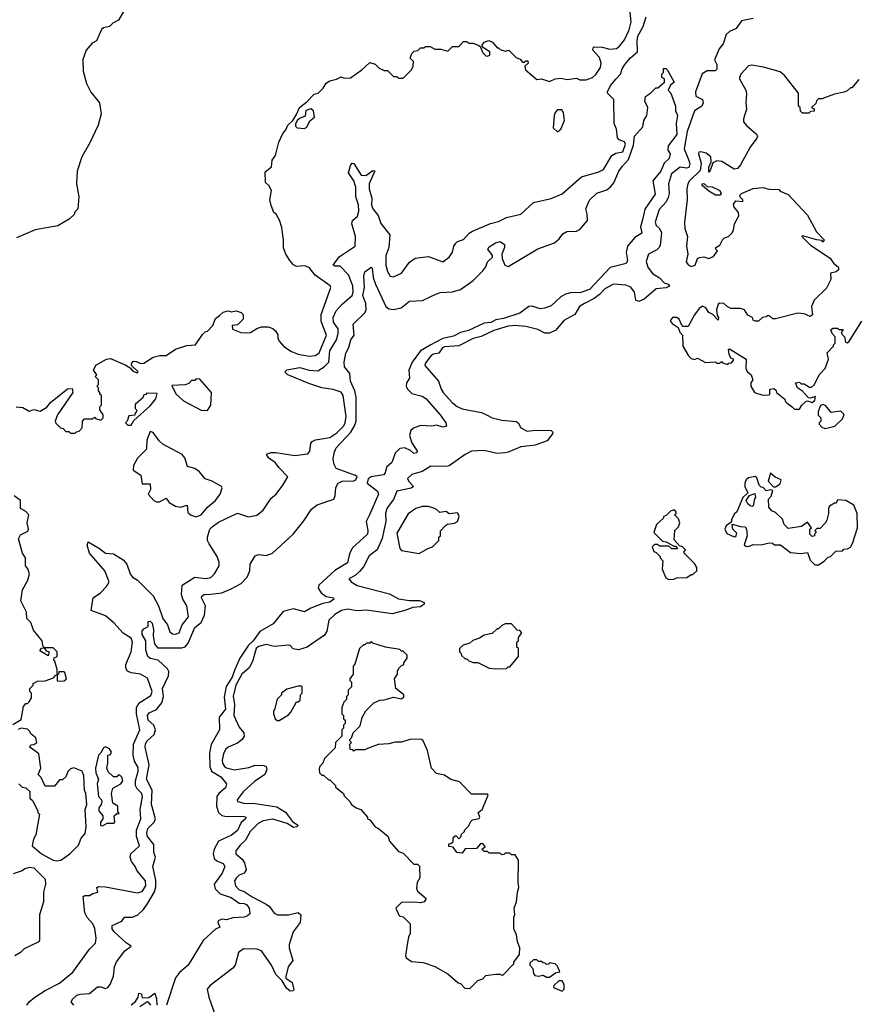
# Model space of a CAD drawing. Extents: x 2210602 to 2357277, y 510288 to 673808.
# Tile 313 of 464: x 2315755 to 2321025, y 603690 to 609878. Entities that reach past the tile are written whole.
import ezdxf

# ---------------------------------------------------------------- set-up
doc = ezdxf.new("R2010")
doc.units = 0

msp = doc.modelspace()

# ---------------------------------------------------------------- linework, layer by layer
at = {"layer": '0CON05XD'}
for points in [[(2315733.6, 607443.6), (2315775, 607440), (2315815, 607417.5), (2315845, 607427.5), (2315885, 607417.5), (2315925, 607443.3), (2315948.3, 607471.7), (2316055, 607557.5), (2316085, 607560), (2316090, 607535), (2315992.5, 607395), (2315977.5, 607355), (2315981.7, 607341.7), (2316011.7, 607311.7), (2316028.3, 607308.3), (2316045, 607290), (2316065, 607290), (2316075, 607280), (2316105, 607280), (2316111.7, 607288.3), (2316128.3, 607291.7), (2316148.3, 607311.7), (2316150, 607355), (2316161.7, 607368.3), (2316215, 607370), (2316225, 607380), (2316231.7, 607371.7), (2316265, 607360), (2316280, 607375), (2316280, 607395), (2316260, 607425), (2316260, 607445), (2316270, 607455), (2316270, 607515), (2316260, 607525), (2316260, 607535), (2316250, 607545), (2316250, 607565), (2316240, 607575), (2316250, 607585), (2316250, 607615), (2316230, 607635), (2316240, 607645), (2316220, 607675), (2316233.6, 607706.4), (2316300, 607745), (2316325, 607748.8), (2316418.3, 607708.3), (2316449.3, 607689.3), (2316465, 607670), (2316491.7, 607658.3), (2316500, 607665), (2316457.5, 607705), (2316457.5, 607715), (2316469.3, 607730.7), (2316489.3, 607729.3), (2316515, 607717.5), (2316535, 607720), (2316595, 607757.5), (2316637, 607767), (2316675, 607767.5), (2316735, 607806.7), (2316805, 607830), (2316860, 607835), (2316905, 607900), (2316920, 607915), (2316935, 607920), (2316970, 607955), (2316985, 608000), (2317011.7, 608018.3), (2317035, 608040), (2317065, 608047.5), (2317085, 608042.5), (2317115, 608047.5), (2317147, 608037), (2317160, 608025), (2317160, 607995), (2317125, 607960), (2317090, 607955), (2317091.7, 607931.7), (2317145, 607912.5), (2317185, 607910), (2317205, 607912.5), (2317245, 607937.5), (2317275, 607946.7), (2317316.4, 607946.4), (2317346.1, 607936.1), (2317363, 607923), (2317377, 607897), (2317377.5, 607875), (2317387.5, 607855), (2317414.2, 607824.2), (2317463, 607793), (2317505, 607775.7), (2317575, 607763.8), (2317615, 607766.9), (2317636.5, 607785), (2317682.3, 607895), (2317650.2, 607980.2), (2317650, 608025), (2317711.4, 608195), (2317705.4, 608205.4), (2317611.7, 608271.7), (2317575, 608320), (2317545, 608330), (2317495, 608326.7), (2317475, 608337.5), (2317452.5, 608365), (2317427.5, 608405), (2317413.6, 608443.6), (2317413, 608493), (2317401.7, 608571.7), (2317387, 608617), (2317367.5, 608655), (2317352.5, 608665), (2317335, 608710), (2317326.7, 608745), (2317337.5, 608805), (2317320, 608835), (2317300, 608855), (2317298.3, 608921.7), (2317337, 608953), (2317342.5, 608995), (2317362.5, 609025), (2317383, 609107), (2317408.3, 609161.7), (2317427.5, 609185), (2317440, 609215), (2317472.5, 609245), (2317497.5, 609285), (2317513.3, 609325), (2317559.3, 609360.7), (2317605, 609410), (2317630, 609415), (2317663, 609447), (2317682, 609478), (2317705, 609493.3), (2317747, 609503), (2317775, 609517.5), (2317795, 609510), (2317835, 609512.5), (2317905, 609562.5), (2317955, 609607.5), (2317988.3, 609598.3), (2318013.9, 609573.9), (2318045, 609557.5), (2318067.5, 609557.5), (2318105, 609520), (2318125, 609520), (2318135, 609510), (2318165, 609510), (2318215, 609560), (2318227, 609583), (2318230, 609615), (2318210, 609635), (2318220, 609665), (2318235, 609680), (2318257, 609683), (2318275, 609700), (2318295, 609700), (2318305, 609710), (2318335, 609710), (2318363, 609693), (2318401.7, 609691.7), (2318445, 609680), (2318475, 609710), (2318515, 609710), (2318545, 609740), (2318565, 609740), (2318575, 609730), (2318605, 609730), (2318640, 609715), (2318648.3, 609708.3), (2318665, 609670), (2318685, 609650), (2318695, 609647.5), (2318710, 609655), (2318710, 609675), (2318670, 609700), (2318660, 609715), (2318673.9, 609736.1), (2318703.6, 609746.4), (2318726.1, 609736.1), (2318755, 609700), (2318765, 609700), (2318775, 609690), (2318805, 609680), (2318830, 609685), (2318875, 609640), (2318899.3, 609629.3), (2318915, 609610), (2318925, 609610), (2318935, 609620), (2318948.3, 609618.3), (2318950, 609605), (2318930, 609585), (2318933, 609563), (2319005, 609502.5), (2319035, 609506.7), (2319085, 609490), (2319120, 609505), (2319155, 609510), (2319195, 609502.5), (2319255, 609510), (2319275, 609500), (2319315, 609500), (2319355, 609513.8), (2319375, 609533.3), (2319405, 609577.5), (2319410, 609605), (2319399.7, 609639.7), (2319356.2, 609685), (2319358.8, 609701.2), (2319365, 609706), (2319415, 609705.8), (2319463, 609693), (2319505, 609697.5), (2319525, 609712), (2319555, 609751.2), (2319585, 609813.3), (2319597.1, 609865), (2319590, 609945)], [(2316415, 609940), (2316376.4, 609873.6), (2316340, 609855), (2316320, 609835), (2316283, 609827), (2316270, 609815), (2316237.5, 609745), (2316210.7, 609729.3), (2316172.5, 609685), (2316151.7, 609628.3), (2316153.8, 609555), (2316176.1, 609476.1), (2316202.3, 609422.3), (2316257.5, 609355), (2316267.5, 609285), (2316247.5, 609215), (2316195, 609100), (2316146.7, 609015), (2316116.7, 608925), (2316113.3, 608845), (2316127.5, 608765), (2316121.7, 608688.3), (2316100, 608665), (2316100, 608655), (2316066.4, 608623.6), (2315995, 608582.5), (2315853.6, 608556.4), (2315735, 608507.5)], [(2315800.8, 603685), (2315814.2, 603705), (2315851.2, 603735), (2315915, 603777.1), (2316005, 603822.5), (2316088.9, 603891.1), (2316195, 604037.1), (2316231.4, 604075), (2316235.5, 604105), (2316226.7, 604166.7), (2316215.6, 604195), (2316180, 604235), (2316164, 604265), (2316153.5, 604366.5), (2316165, 604373.1), (2316195, 604372.9), (2316215, 604385.8), (2316246.1, 604393.9), (2316240, 604425), (2316250, 604430), (2316295, 604428.9), (2316495, 604390.8), (2316525, 604399.2), (2316547.1, 604435), (2316545.3, 604465.3), (2316491.7, 604531.7), (2316483.6, 604553.6), (2316458.3, 604588.3), (2316450, 604615), (2316454, 604635), (2316508.5, 604685), (2316488.9, 604745), (2316488.6, 604785), (2316516.9, 604855), (2316512.9, 604915), (2316527.8, 604995), (2316523.3, 605015), (2316492.9, 605045), (2316484, 605065), (2316483.2, 605095), (2316500, 605155), (2316498.9, 605178.9), (2316477.1, 605217.1), (2316469.4, 605255), (2316470.6, 605325), (2316510.4, 605415), (2316489.1, 605515), (2316490, 605555), (2316505.4, 605584.6), (2316579.8, 605630.2), (2316588.8, 605655), (2316559.3, 605739.3), (2316515, 605764.4), (2316455, 605772.5), (2316433.8, 605783.8), (2316422.1, 605802.1), (2316422.5, 605825), (2316455.4, 605905), (2316463.8, 605965), (2316455, 605991.9), (2316405, 606022.5), (2316347.3, 606087.3), (2316295, 606131.4), (2316204.2, 606164.2), (2316216.2, 606245), (2316264.2, 606275.8), (2316300, 606315), (2316316.7, 606345), (2316290, 606415), (2316194.6, 606524.6), (2316179.4, 606575), (2316185, 606596.7), (2316256.7, 606555), (2316294.1, 606524.1), (2316345, 606521.4), (2316405, 606483.8), (2316429.2, 606455), (2316450.6, 606395), (2316464.2, 606375), (2316495.4, 606355.4), (2316595, 606256), (2316627.8, 606195), (2316654.6, 606115), (2316683.5, 606075), (2316699.8, 606029.8), (2316715, 606018.9), (2316735, 606016.7), (2316758.1, 606025), (2316775.4, 606074.6), (2316816.9, 606125), (2316805, 606193.3), (2316780, 606235), (2316771.4, 606265), (2316776.7, 606325), (2316856.7, 606373.3), (2316925, 606366.5), (2316956.9, 606373.1), (2316980, 606395), (2317008, 606445), (2317009.2, 606469.2), (2316996, 606505), (2316945, 606583.8), (2316935.8, 606605), (2316935.8, 606625), (2316951.2, 606675), (2316965, 606691.2), (2317005, 606720), (2317125, 606776), (2317192.7, 606752.7), (2317245, 606764), (2317285, 606795.8), (2317335, 606871.2), (2317366.7, 606895), (2317408.3, 606951.7), (2317440, 607005), (2317385, 607060.6), (2317362.3, 607092.3), (2317318.8, 607125), (2317306.7, 607145), (2317310.8, 607149.2), (2317335, 607158), (2317365, 607158), (2317485, 607138.5), (2317565, 607150), (2317579.2, 607165), (2317584.2, 607215), (2317592.6, 607227.4), (2317615, 607237.5), (2317705, 607251.1), (2317748.7, 607281.3), (2317792.1, 607325), (2317801.6, 607345), (2317805.9, 607384.1), (2317788.9, 607515), (2317775, 607537.3), (2317724.6, 607554.6), (2317653.3, 607565), (2317571.9, 607591.9), (2317440, 607645), (2317420.8, 607665), (2317433, 607677), (2317515, 607690.9), (2317575, 607675.3), (2317628.5, 607671.5), (2317667.8, 607695), (2317697.7, 607725), (2317703.7, 607796.3), (2317745.5, 607865), (2317756.4, 607905), (2317757.3, 607935), (2317726.5, 607976.5), (2317725, 608006.2), (2317745, 608047.5), (2317781.1, 608088.9), (2317843.8, 608145), (2317850.6, 608165), (2317849.5, 608205), (2317822.5, 608275), (2317769.4, 608329.4), (2317735, 608328.8), (2317724.2, 608335), (2317763.2, 608386.8), (2317863.8, 608455), (2317865.6, 608515), (2317841.5, 608595), (2317845.8, 608615), (2317877.3, 608642.7), (2317886.1, 608673.9), (2317883.8, 608715), (2317866.9, 608765), (2317867.5, 608825), (2317854.5, 608865), (2317822.5, 608915), (2317835, 608961.2), (2317845, 608976), (2317855, 608974), (2317900.4, 608900.4), (2317930.7, 608899.3), (2317975, 608930), (2317987, 608927), (2317951.5, 608845), (2317952.3, 608815), (2317968, 608755), (2317965.3, 608715), (2317975, 608688.5), (2318007.8, 608647.8), (2318025, 608596), (2318082, 608525), (2318074.2, 608445), (2318056.9, 608395), (2318055.7, 608335), (2318065.7, 608295), (2318083.8, 608265), (2318105, 608260.8), (2318153.8, 608285), (2318205, 608353.3), (2318240.5, 608379.5), (2318325, 608390), (2318415, 608356.2), (2318453.8, 608385), (2318475, 608417.5), (2318484, 608455), (2318495, 608473.3), (2318506.1, 608483.9), (2318545, 608496.7), (2318580, 608535), (2318601.2, 608548.8), (2318713.6, 608596.4), (2318765, 608610), (2318815, 608634.4), (2318905, 608654.4), (2318985, 608728.1), (2319095, 608754.3), (2319165, 608783.6), (2319285, 608889.1), (2319395, 608920.6), (2319424.6, 608935.4), (2319476.4, 609023.6), (2319501.7, 609038.3), (2319545, 609046.9), (2319561.5, 609095), (2319555, 609109.5), (2319522.5, 609122.5), (2319510.8, 609135), (2319505, 609190), (2319490, 609225), (2319489.2, 609375), (2319450, 609415), (2319448.8, 609425), (2319468.6, 609465), (2319502.5, 609505), (2319530.5, 609535), (2319540.4, 609569.6), (2319556.9, 609595), (2319593, 609637), (2319637.8, 609675), (2319634.6, 609745), (2319639.1, 609775), (2319673.3, 609835), (2319691.1, 609895)], [(2320365, 609885.8), (2320290.7, 609869.3), (2320257, 609823), (2320215, 609802.9), (2320194.7, 609785.3), (2320175, 609726.2), (2320151.1, 609695), (2320122.2, 609625), (2320136, 609595), (2320135, 609567.5), (2320125, 609556.7), (2320075, 609555.8), (2320043.7, 609536.3), (2320002.5, 609425), (2320005, 609396.7), (2320045, 609376), (2320050.8, 609355), (2320041.2, 609335), (2319996.4, 609305), (2319950.5, 609175), (2319931.6, 609065), (2319958, 608998), (2319966.9, 608973.1), (2319960.9, 608949.1), (2319945.3, 608944.7), (2319905, 608950), (2319850.4, 608909.6), (2319832.2, 608845), (2319835.5, 608785), (2319830, 608760), (2319817.7, 608732.3), (2319773.1, 608685), (2319748.6, 608605), (2319754, 608585), (2319776.2, 608565), (2319788.1, 608538.1), (2319779.4, 608460.6), (2319773.1, 608445), (2319758.3, 608431.7), (2319706.7, 608405), (2319692.7, 608357.3), (2319701.7, 608321.7), (2319731.7, 608281.7), (2319775.4, 608255.4), (2319804.4, 608224.4), (2319830, 608215), (2319838, 608202), (2319817.4, 608192.6), (2319755, 608185.8), (2319679.4, 608120.6), (2319645, 608105.6), (2319628, 608115), (2319618.9, 608165), (2319595, 608195.7), (2319565, 608208.2), (2319485, 608215.6), (2319429.4, 608185), (2319399.5, 608150.5), (2319365, 608124.5), (2319304.2, 608095), (2319274, 608075), (2319244.2, 608025), (2319175, 607987.1), (2319125, 607925.6), (2319085, 607908.6), (2319055, 607907.8), (2319011.3, 607931.3), (2318935, 607949.4), (2318865, 607955.4), (2318825, 607952.3), (2318735.8, 607925), (2318655, 607887.5), (2318605.7, 607875), (2318515, 607827.3), (2318425, 607821.5), (2318413.1, 607815), (2318388.2, 607781.8), (2318355, 607775.4), (2318339.4, 607765), (2318303, 607717), (2318302, 607705), (2318386.9, 607606.9), (2318404.4, 607555), (2318417.3, 607535), (2318475, 607469.5), (2318505, 607446.2), (2318535, 607432.9), (2318658.3, 607408.3), (2318692.1, 607392.1), (2318725, 607376), (2318785, 607361.2), (2318875, 607352.5), (2318887.5, 607345), (2318905, 607312.5), (2318945, 607292.5), (2318995, 607298.1), (2319095.7, 607295.7), (2319105.6, 607285.6), (2319104, 607275), (2319069.7, 607230.3), (2318995, 607203.1), (2318905, 607193.8), (2318825, 607158.8), (2318805, 607156), (2318755, 607151.5), (2318675, 607170), (2318595, 607165.6), (2318554.6, 607145.4), (2318455, 607073.8), (2318435, 607068.8), (2318338.3, 607071.7), (2318285, 607037.5), (2318220.3, 607019.7), (2318193.3, 606995), (2318201.2, 606975), (2318230, 606945), (2318216.2, 606933.8), (2318126.1, 606913.9), (2318105, 606862), (2318065, 606810), (2318054.3, 606775.7), (2318055.6, 606725), (2318043.1, 606666.9), (2318032.4, 606617.6), (2318000.8, 606545), (2317951.4, 606508.6), (2317915, 606440), (2317891.2, 606408.8), (2317864.3, 606385.7), (2317823, 606363), (2317837.5, 606345), (2317875, 606322.7), (2318078.5, 606268.5), (2318135, 606237.8), (2318205, 606228.2), (2318268.3, 606228.3), (2318297.5, 606215), (2318296.2, 606205), (2318275, 606187.5), (2318225, 606184.5), (2318175, 606163.8), (2318095, 606143.3), (2317935, 606167.4), (2317875, 606162.2), (2317815, 606172.9), (2317776.7, 606165), (2317735, 606139.4), (2317697.5, 606105), (2317685.5, 606035), (2317671.2, 606008.8), (2317561.4, 605935), (2317507.5, 605917.5), (2317474.5, 605924.5), (2317455, 605943.8), (2317445, 605946), (2317355, 605938.1), (2317305, 605951.1), (2317255, 605938.9), (2317242.2, 605925), (2317217.3, 605845), (2317198.1, 605805), (2317151.8, 605765), (2317113.4, 605695), (2317097.2, 605627.2), (2317106, 605575), (2317101.1, 605505), (2317135, 605432.5), (2317164.4, 605395), (2317165.5, 605375.5), (2317153.3, 605355), (2317125, 605330.4), (2317065, 605306.7), (2317048.7, 605291.3), (2317035.3, 605264.7), (2317027.1, 605225), (2317029.2, 605205), (2317041.8, 605185), (2317055, 605176.5), (2317105, 605162.7), (2317195, 605177.6), (2317235, 605191.8), (2317289.7, 605189.7), (2317303.8, 605183.8), (2317308.8, 605165), (2317295, 605134.4), (2317230.6, 605089.4), (2317159.5, 605025), (2317122, 604975), (2317123.8, 604965), (2317164.7, 604954.7), (2317235, 604952.9), (2317371.8, 604931.8), (2317425, 604896.7), (2317469.1, 604839.1), (2317504, 604815), (2317498.8, 604805), (2317475, 604801.2), (2317436, 604826), (2317346.7, 604853.3), (2317285, 604843.2), (2317253.6, 604826.4), (2317204, 604776), (2317175, 604721.5), (2317139.8, 604690.2), (2317114, 604655), (2317114.2, 604635), (2317152.9, 604602.9), (2317168.8, 604578.8), (2317179.4, 604535), (2317166, 604515), (2317135, 604501.4), (2317115, 604482), (2317105.7, 604465), (2317111.4, 604435), (2317135, 604409.4), (2317165, 604398.5), (2317215.7, 604365), (2317305, 604318.8), (2317324.7, 604304.7), (2317355, 604262.9), (2317375, 604252.2), (2317445, 604252.9), (2317506.2, 604266.2), (2317521.7, 604251.7), (2317516.9, 604205), (2317472.9, 604145), (2317449.5, 604065), (2317448.2, 604045), (2317471.2, 603965), (2317441.8, 603925), (2317427.1, 603865), (2317428.8, 603855), (2317466.6, 603826.6), (2317477.6, 603782.4), (2317473.3, 603775), (2317455, 603773.1), (2317431, 603791), (2317405, 603837.5), (2317365, 603877.5), (2317336.7, 603935), (2317275.8, 604025), (2317245, 604036.9), (2317161.8, 604038.2), (2317130, 604015), (2317108.8, 603935), (2317095, 603916.7), (2316952.1, 603807.9), (2316934.1, 603785.9), (2316943.8, 603735), (2316985.7, 603615)], [(2321028.3, 609501.7), (2320985, 609450), (2320975, 609450), (2320955, 609430), (2320937, 609423), (2320875, 609410), (2320795, 609380), (2320775, 609380), (2320761.7, 609368.3), (2320758.3, 609351.7), (2320730, 609325), (2320748.3, 609318.3), (2320748.3, 609301.7), (2320725, 609300), (2320715, 609290), (2320675, 609290), (2320661.7, 609301.7), (2320660, 609325), (2320650, 609335), (2320650, 609415), (2320562.5, 609525), (2320535, 609550), (2320429.3, 609579.3), (2320355, 609592.7), (2320335, 609587.8), (2320286.7, 609535), (2320277.5, 609515), (2320277.5, 609505), (2320317.5, 609435), (2320323, 609413), (2320317.5, 609355), (2320323.3, 609315), (2320303.3, 609255), (2320303.3, 609235), (2320321.7, 609211.7), (2320385, 609157.5), (2320390.6, 609145), (2320387.8, 609132.2), (2320344.5, 609075.5), (2320284.2, 608965), (2320265, 608942), (2320245, 608937.5), (2320166.8, 608986.8), (2320135, 608990.8), (2320111.7, 608978.3), (2320095, 608930), (2320085, 608920), (2320085, 608950), (2320100, 608985), (2320098, 609015), (2320068.1, 609038.1), (2320035, 609048), (2320023.8, 609045), (2320021.4, 609035), (2320037.5, 608975), (2320030.9, 608929.1), (2319964.2, 608865), (2319953.6, 608846.4), (2319947.1, 608815), (2319949.4, 608745), (2319932.5, 608605), (2319935.8, 608565), (2319950.8, 608515), (2319946.4, 608456.4), (2319953.3, 608405), (2319944, 608355), (2319956.1, 608336.1), (2319975, 608326.7), (2320000, 608335), (2320013.9, 608376.1), (2320026.4, 608383.6), (2320055, 608386.7), (2320085, 608377.5), (2320115, 608390), (2320140, 608425), (2320130, 608435), (2320130, 608445), (2320155, 608460), (2320172.5, 608495), (2320185, 608507.5), (2320210, 608515), (2320230, 608535), (2320240, 608555), (2320247.5, 608595), (2320273.3, 608645), (2320271.2, 608665), (2320245, 608700), (2320241.4, 608718.6), (2320255, 608740), (2320300, 608735), (2320300, 608745), (2320283, 608763), (2320280, 608775), (2320290, 608785), (2320365, 608817.5), (2320425, 608822.5), (2320465, 608812.5), (2320525, 608810), (2320535, 608800), (2320585, 608780), (2320705, 608650), (2320762.5, 608545), (2320810, 608495), (2320805, 608480), (2320795, 608490), (2320765, 608493.3), (2320675, 608520), (2320670, 608515), (2320725, 608460), (2320847.9, 608377.9), (2320868.3, 608348.3), (2320897.5, 608325), (2320900, 608315), (2320900, 608305), (2320885, 608292.5), (2320850, 608285), (2320852.5, 608245), (2320825, 608190), (2320747.5, 608115), (2320730, 608075), (2320737, 608023), (2320721.7, 608011.7), (2320685, 608030), (2320645, 608033.3), (2320505, 607996.7), (2320487.5, 607997.5), (2320467, 608017), (2320455, 608017.5), (2320445, 608010), (2320423, 608007), (2320397, 607983), (2320377, 607983), (2320365, 607990), (2320360, 608005), (2320330.7, 608020.7), (2320310, 608055), (2320285, 608062.5), (2320225, 608062.5), (2320200, 608075), (2320180, 608095), (2320155, 608096.7), (2320145, 608090), (2320133.3, 608055), (2320138.3, 608018.3), (2320147.5, 608005), (2320145, 607990), (2320110, 608025), (2320085, 608037.5), (2320065.9, 608065.9), (2320045, 608076.7), (2320025, 608062.5), (2319996.4, 608023.6), (2319955, 607950), (2319925, 607950), (2319913, 607963), (2319900, 607995), (2319885, 608006.2), (2319857.5, 608005), (2319843.8, 607985), (2319855, 607968.8), (2319893.6, 607943.6), (2319903.9, 607913.9), (2319920, 607895), (2319922.5, 607825), (2319957.5, 607765), (2319975, 607747.5), (2319995, 607742.5), (2320015, 607750), (2320065, 607722.5), (2320127.5, 607727.5), (2320135, 607720), (2320155, 607720), (2320165, 607730), (2320171.7, 607721.7), (2320205, 607710), (2320211.7, 607718.3), (2320228.3, 607721.7), (2320240, 607735), (2320240, 607745), (2320225, 607750), (2320212.5, 607775), (2320210, 607805), (2320215, 607810), (2320320, 607745), (2320317.5, 607685), (2320327, 607667), (2320352.5, 607645), (2320362.5, 607615), (2320350, 607595), (2320350, 607575), (2320372.5, 607535), (2320425, 607517.5), (2320465, 607520), (2320470, 607525), (2320470, 607555), (2320495, 607560), (2320508.3, 607548.3), (2320510, 607535), (2320562.5, 607492.5), (2320565, 607480), (2320577, 607467), (2320611.7, 607441.7), (2320625, 607430), (2320655, 607430), (2320670, 607455), (2320695, 607477.5), (2320705, 607482.5), (2320735, 607472.5), (2320752.5, 607485), (2320755, 607510), (2320725, 607500), (2320711.7, 607501.7), (2320675, 607542.5), (2320643.6, 607563.6), (2320630, 607595), (2320655, 607600), (2320665, 607590), (2320685, 607590), (2320718.3, 607568.3), (2320731.7, 607568.3), (2320750, 607585), (2320780, 607645), (2320817.5, 607685), (2320837.5, 607745), (2320830, 607785), (2320870, 607825), (2320870, 607835), (2320880, 607845), (2320880, 607885), (2320860, 607905), (2320851.7, 607928.3), (2320865, 607940), (2320895, 607940), (2320905, 607930), (2320925, 607930), (2320930, 607925), (2320920, 607915), (2320920, 607905), (2320937.5, 607885), (2320945, 607850), (2320955, 607847.5), (2320965, 607852.5), (2321047.7, 607982.3)], [(2316363.4, 603956.6), (2316417.1, 604025), (2316456.7, 604055), (2316425, 604075.7), (2316349.2, 604145), (2316337.5, 604165), (2316336.7, 604185), (2316398, 604212), (2316413.3, 604236.7), (2316463.3, 604236.7), (2316496.9, 604253.1), (2316532.5, 604285), (2316560, 604325), (2316602.7, 604397.3), (2316611.7, 604428.3), (2316610.7, 604470.7), (2316592.7, 604555), (2316608, 604615), (2316599.2, 604645), (2316598.5, 604695), (2316558.9, 604745), (2316554.5, 604765), (2316561.5, 604795), (2316601.1, 604835), (2316608.5, 604855), (2316583.3, 604945), (2316588.4, 605035), (2316552.7, 605105), (2316569.5, 605195), (2316544.4, 605305), (2316545, 605326.2), (2316555.6, 605345), (2316599.5, 605385), (2316609.1, 605415), (2316598.1, 605445), (2316562.7, 605475), (2316558.5, 605505), (2316569.2, 605520.8), (2316615, 605543.5), (2316648, 605585), (2316659.6, 605625), (2316653.6, 605675), (2316690, 605755), (2316692.1, 605782.1), (2316685, 605799.2), (2316625, 605852), (2316575, 605862.9), (2316560, 605875), (2316547.5, 605915), (2316548.1, 605975), (2316525, 606013.8), (2316524.4, 606035.6), (2316535, 606050), (2316562.5, 606065), (2316563.3, 606095), (2316575, 606098), (2316587.1, 606085), (2316596, 606045), (2316594, 606005), (2316602, 605955), (2316621.1, 605931.1), (2316775, 605929.5), (2316794.6, 605935.4), (2316815, 605958.6), (2316855, 606057.1), (2316895, 606090), (2316916.4, 606135), (2316922.5, 606195), (2316898.6, 606245), (2316900, 606255), (2316915, 606265.7), (2316955, 606268.1), (2317025, 606275.8), (2317085, 606300), (2317147.1, 606335), (2317184.2, 606375), (2317202.5, 606415), (2317204.5, 606455.5), (2317235, 606508.8), (2317255, 606517.5), (2317305, 606511.4), (2317344.1, 606525.9), (2317473.1, 606645), (2317540.9, 606729.1), (2317588.3, 606801.7), (2317625, 606828.6), (2317730, 606865), (2317738.4, 606885), (2317742.3, 606937.7), (2317756.7, 606965), (2317782.2, 606977.8), (2317855, 606978.9), (2317867.9, 606985), (2317876.1, 607005), (2317865, 607013.6), (2317745, 607058), (2317731.5, 607081.5), (2317724.4, 607115), (2317731.4, 607155), (2317745, 607186), (2317836.4, 607286.4), (2317860, 607325), (2317868.9, 607355), (2317869.6, 607505), (2317862.2, 607545), (2317834.2, 607605), (2317830.8, 607655), (2317796.7, 607695), (2317794.2, 607725), (2317805, 607782.5), (2317823, 607817), (2317836.9, 607865), (2317857.1, 607895), (2317851.2, 607965), (2317924.2, 608035), (2317932.5, 608055), (2317930, 608095), (2317911.3, 608145), (2317921.5, 608195), (2317917.1, 608265), (2317925, 608293.3), (2317965, 608322.5), (2317970, 608315), (2317977, 608257), (2317991.1, 608215), (2318055.5, 608075.5), (2318075, 608061.1), (2318105, 608055.5), (2318152.7, 608067.3), (2318205, 608108.6), (2318287, 608113), (2318375.3, 608154.7), (2318396.7, 608163.3), (2318475, 608168.2), (2318525, 608181.8), (2318605, 608238.1), (2318665, 608299.2), (2318684.3, 608325), (2318696, 608355), (2318726.7, 608385), (2318726.1, 608396.1), (2318696.7, 608435), (2318705, 608450), (2318745, 608476), (2318775, 608484), (2318802, 608465), (2318800.8, 608445), (2318784, 608405), (2318786.8, 608376.8), (2318804, 608335), (2318825, 608325.7), (2319011.7, 608438.3), (2319116.7, 608475), (2319145, 608500), (2319168.3, 608531.7), (2319193, 608547), (2319255, 608548.8), (2319275, 608560), (2319322.5, 608615), (2319321.4, 608655), (2319312, 608688), (2319335.9, 608744.1), (2319382.7, 608787.3), (2319445, 608809.2), (2319470.9, 608829.1), (2319488.3, 608851.7), (2319520, 608925), (2319544, 608956), (2319581.1, 608998.9), (2319611.5, 609088.5), (2319618, 609145), (2319670, 609205), (2319678, 609245), (2319696.2, 609275), (2319702.5, 609325), (2319683.8, 609365), (2319687.5, 609395), (2319720, 609415), (2319751.7, 609448.3), (2319765, 609450), (2319807.5, 609485), (2319807.5, 609505), (2319790, 609515), (2319790, 609535), (2319800, 609545), (2319800, 609570), (2319815, 609570), (2319825, 609560), (2319867.5, 609485), (2319844.2, 609465.8), (2319830, 609435), (2319846.7, 609415), (2319876.2, 609335), (2319876.7, 609305), (2319888.8, 609275), (2319881.2, 609225), (2319885.6, 609155), (2319829.4, 609085), (2319828.6, 609058.6), (2319843.8, 609035), (2319835.7, 609005), (2319804.5, 608975.5), (2319785, 608925.8), (2319734.4, 608865), (2319747.9, 608782.1), (2319683.1, 608686.9), (2319671.5, 608628.5), (2319657.1, 608575), (2319664, 608535), (2319620.8, 608509.2), (2319575.6, 608454.4), (2319566.9, 608415), (2319574, 608365), (2319566.2, 608345), (2319465, 608320), (2319335, 608181.8), (2319275, 608160.5), (2319225, 608163.6), (2319185, 608153.5), (2319155, 608135.6), (2319095, 608080), (2319053.3, 608065), (2319025, 608061.1), (2318976.4, 608076.4), (2318955, 608075.6), (2318897.1, 608032.9), (2318795, 608000), (2318748, 607992), (2318715, 607974.7), (2318675, 607969.6), (2318576, 607925), (2318525, 607911.8), (2318481.7, 607888.3), (2318415, 607873.8), (2318335, 607831.8), (2318273.2, 607796.8), (2318221.3, 607725), (2318200, 607675), (2318204, 607625), (2318185.8, 607595), (2318182.9, 607575), (2318192, 607555), (2318219.1, 607529.1), (2318285, 607510.8), (2318307.2, 607497.2), (2318397.5, 607395), (2318433.3, 607345), (2318436.7, 607323.3), (2318415, 607317.5), (2318375, 607328.8), (2318345, 607323.8), (2318275, 607328), (2318229.1, 607310.9), (2318212.5, 607295), (2318205.7, 607265), (2318218.8, 607218.8), (2318252.5, 607165), (2318250, 607155), (2318232.3, 607152.3), (2318210.7, 607170.7), (2318175, 607186.2), (2318145, 607183.3), (2318115, 607153.3), (2318092.9, 607095), (2318060, 607065), (2318051.1, 607028.9), (2318042.5, 607017.5), (2317965, 607003.8), (2317945, 606993.1), (2317938.1, 606965), (2318004.3, 606915), (2318010.9, 606895), (2317953.8, 606766.2), (2317933.5, 606725), (2317943.2, 606666.8), (2317940, 606645), (2317845, 606555.8), (2317828.7, 606521.3), (2317814.4, 606465), (2317734.8, 606415.2), (2317634.4, 606325), (2317630.6, 606305), (2317649.2, 606275), (2317682.2, 606252.2), (2317727.5, 606245), (2317730, 606235), (2317705, 606216.9), (2317660.9, 606209.1), (2317585, 606180), (2317545, 606156), (2317475, 606174.7), (2317411.9, 606158.1), (2317348.9, 606081.1), (2317265, 606033.1), (2317222.6, 605975), (2317192.9, 605947.1), (2317139.7, 605865), (2317107, 605795), (2317091.3, 605745), (2317052.9, 605687.1), (2317040.7, 605620.7), (2317048.4, 605545), (2317008.6, 605495), (2317011.9, 605415), (2316958.2, 605321.8), (2316947.9, 605267.9), (2316950, 605185), (2316961.4, 605155), (2317019.4, 605119.4), (2317054.2, 605075), (2317049.1, 605050.9), (2317006, 605015), (2316994.4, 604995.6), (2316991.9, 604935), (2317005.6, 604895), (2317025, 604877.5), (2317045, 604871.8), (2317165, 604871.2), (2317176, 604865), (2317173.3, 604855), (2317147.8, 604832.2), (2317125, 604782.5), (2317087.3, 604752.7), (2317005, 604714.4), (2316976.5, 604665), (2316970.9, 604635), (2316977.3, 604607.3), (2316995, 604591.1), (2317033.8, 604575), (2317044.2, 604555), (2317026.9, 604515), (2316976.7, 604445), (2316984.4, 604415), (2317014.7, 604384.7), (2317085, 604362.1), (2317135, 604325.8), (2317165, 604323.5), (2317181.9, 604315), (2317196.4, 604295), (2317200.5, 604259.5), (2317186.7, 604245), (2317165, 604237.1), (2317095, 604234.4), (2317055, 604221.2), (2317025, 604225.8), (2317002.5, 604215), (2317000, 604205), (2317012.5, 604175), (2316985, 604163.1), (2316908.2, 604091.8), (2316813, 603937), (2316760.1, 603889.9), (2316734.4, 603855.6), (2316678.9, 603685)], [(2317545, 609193.3), (2317558.8, 609201.2), (2317578.3, 609241.7), (2317607.5, 609265), (2317602.5, 609305), (2317585, 609317.5), (2317553.6, 609306.4), (2317549.3, 609270.7), (2317513.6, 609256.4), (2317500, 609245), (2317488.3, 609221.7), (2317488.3, 609208.3), (2317498.3, 609198.3), (2317545, 609193.3)], [(2319135, 609172.5), (2319155, 609190), (2319178.8, 609245), (2319172.5, 609295), (2319161.7, 609311.7), (2319135, 609310), (2319120, 609295), (2319113.6, 609276.4), (2319108.3, 609198.3), (2319135, 609172.5)], [(2320155, 608774), (2320126.7, 608775), (2320085, 608800), (2320044.6, 608834.6), (2320043.4, 608846.6), (2320055, 608847.5), (2320075, 608828.8), (2320107, 608827), (2320154.1, 608804.1), (2320163.8, 608785), (2320155, 608774)], [(2316935, 607422.5), (2316957.5, 607455), (2316960, 607535), (2316888.3, 607618.3), (2316865, 607620), (2316855, 607610), (2316835, 607610), (2316818.3, 607591.7), (2316795, 607582.5), (2316711.7, 607578.3), (2316737, 607527), (2316785, 607483.3), (2316895, 607423.8), (2316935, 607422.5)], [(2316455, 607330), (2316471.7, 607358.3), (2316575, 607450), (2316610, 607495), (2316618.3, 607528.3), (2316555, 607530), (2316548.3, 607521.7), (2316535, 607520), (2316528.3, 607501.7), (2316481.7, 607458.3), (2316480, 607435), (2316490, 607425), (2316490, 607415), (2316480, 607405), (2316478.3, 607391.7), (2316441.7, 607388.3), (2316430, 607355), (2316420, 607345), (2316435, 607330), (2316455, 607330)], [(2320815, 607307.5), (2320835, 607312.5), (2320877.3, 607322.7), (2320925, 607370), (2320936.4, 607396.4), (2320915, 607416.7), (2320855, 607410), (2320821.2, 607451.2), (2320805, 607458.8), (2320788, 607452), (2320773.3, 607415), (2320773, 607393), (2320790, 607375), (2320790, 607355), (2320780, 607345), (2320780, 607335), (2320795, 607317.5), (2320815, 607307.5)], [(2316865, 606753.3), (2316895, 606766.7), (2316935.6, 606814.4), (2316985, 606856.2), (2317016, 606895), (2317026.7, 606935), (2317022.5, 606945), (2316965, 606976.7), (2316921.7, 606991.7), (2316885, 607036.7), (2316855, 607056.7), (2316810.7, 607070.7), (2316793.3, 607125), (2316775.9, 607145.9), (2316655, 607210), (2316631.2, 607231.2), (2316595, 607282.5), (2316575, 607290), (2316553.8, 607235), (2316551.7, 607178.3), (2316495, 607122.5), (2316470, 607075), (2316467.5, 607047.5), (2316516.1, 607016.1), (2316525, 606960), (2316575, 606960), (2316577.5, 606925), (2316562.5, 606895), (2316597.5, 606855), (2316615, 606846.7), (2316633, 606847), (2316675, 606870), (2316695, 606842.5), (2316735, 606820), (2316765, 606813.3), (2316807.5, 606827.5), (2316811.2, 606781.2), (2316833.9, 606763.9), (2316865, 606753.3)], [(2320751.7, 606451.7), (2320775, 606452.5), (2320810, 606475), (2320835, 606500), (2320850, 606505), (2320883, 606537), (2320925, 606540), (2320935, 606550), (2320957, 606553), (2320976.4, 606563.6), (2320987.5, 606585), (2321020, 606685), (2321017.5, 606775), (2320996.4, 606826.4), (2320947, 606857), (2320895, 606860), (2320885, 606840), (2320875, 606840), (2320845, 606820), (2320837.5, 606805), (2320837.5, 606775), (2320827, 606733), (2320817, 606713), (2320785, 606680), (2320765, 606680), (2320751.7, 606668.3), (2320760, 606655), (2320750, 606645), (2320750, 606635), (2320735, 606630), (2320720, 606645), (2320720, 606675), (2320730, 606685), (2320705, 606720), (2320667, 606693), (2320585, 606680), (2320560, 606705), (2320548.3, 606738.3), (2320505, 606780), (2320480.7, 606790.7), (2320462.5, 606815), (2320460, 606865), (2320477, 606883), (2320488.3, 606918.3), (2320475, 606922.5), (2320445, 606917.5), (2320426.7, 606936.7), (2320415, 606940), (2320403, 606953), (2320388.3, 606998.3), (2320377.5, 607007.5), (2320335, 606997.5), (2320320, 606985), (2320312.5, 606965), (2320313, 606943), (2320330, 606905), (2320300, 606875), (2320262.5, 606785), (2320245, 606770), (2320227.5, 606735), (2320227.5, 606722.5), (2320195, 606697.5), (2320186.2, 606675), (2320199.5, 606649.5), (2320245, 606627.5), (2320255, 606630), (2320261.7, 606651.7), (2320237.5, 606675), (2320231.7, 606708.3), (2320285, 606692.5), (2320315, 606690), (2320323.3, 606675), (2320326.7, 606633.3), (2320308.3, 606578.3), (2320318.3, 606568.3), (2320335, 606567.5), (2320365, 606580), (2320415, 606577.5), (2320465, 606590), (2320485, 606587.5), (2320498.3, 606578.3), (2320537, 606577), (2320598.3, 606528.3), (2320665, 606522.5), (2320705, 606530), (2320721.7, 606481.7), (2320751.7, 606451.7)], [(2320491.7, 606941.7), (2320505, 606942.5), (2320535, 606960), (2320540, 606985), (2320503, 607003), (2320473, 607027), (2320458.3, 606978.3), (2320491.7, 606941.7)], [(2315968.3, 605741.7), (2315981.7, 605758.3), (2315990, 605760), (2315990, 605795), (2315977, 605847), (2315970, 605855), (2315971.7, 605868.3), (2315990, 605875), (2315990, 605905), (2315965, 605930), (2315910, 605930), (2315921.7, 605911.7), (2315940, 605905), (2315935, 605880), (2315881.7, 605911.7), (2315891.7, 605928.3), (2315910, 605930), (2315900, 605945), (2315897.5, 605975), (2315841.7, 606041.7), (2315825, 606090), (2315800, 606115), (2315797.5, 606155), (2315762.5, 606225), (2315772.5, 606295), (2315806.7, 606355), (2315817.5, 606395), (2315806.7, 606426.7), (2315792.5, 606445), (2315792.5, 606495), (2315773.3, 606525), (2315747.5, 606615), (2315760.7, 606639.3), (2315807, 606663), (2315810, 606675), (2315802.5, 606715), (2315812.5, 606765), (2315795, 606787.5), (2315760, 606805), (2315760, 606855), (2315720, 606885)], [(2320355, 606817.5), (2320345, 606822.5), (2320330, 606835), (2320320, 606855), (2320341.7, 606888.3), (2320375, 606900), (2320380, 606875), (2320373, 606867), (2320365, 606822.5), (2320355, 606817.5)], [(2318265, 606522.5), (2318320, 606555), (2318350, 606565), (2318390, 606605), (2318390, 606625), (2318400, 606635), (2318400, 606665), (2318431.7, 606698.3), (2318443, 606707), (2318487, 606713), (2318506.4, 606723.6), (2318517.5, 606755), (2318508.3, 606778.3), (2318455, 606772.5), (2318435, 606787.5), (2318395, 606780), (2318375, 606800), (2318357, 606807), (2318325, 606817.5), (2318285, 606817.5), (2318245, 606806.7), (2318197, 606773), (2318125, 606650), (2318143.3, 606555), (2318155, 606542.5), (2318265, 606522.5)], [(2319835, 606360), (2319865, 606362.5), (2319885, 606370), (2319947, 606373), (2319975, 606390), (2319985, 606390), (2320010, 606415), (2320010, 606435), (2319995, 606460), (2319930, 606525), (2319930, 606535), (2319940, 606545), (2319920, 606565), (2319901.7, 606571.7), (2319868.3, 606608.3), (2319873, 606667), (2319895, 606690), (2319902.5, 606715), (2319895, 606740), (2319870, 606765), (2319880, 606775), (2319880, 606785), (2319865, 606797.5), (2319845, 606790), (2319818.3, 606761.7), (2319800, 606755), (2319800, 606745), (2319757.5, 606705), (2319740, 606655), (2319795, 606600), (2319817, 606597), (2319865, 606570), (2319878.3, 606568.3), (2319888.3, 606551.7), (2319853, 606553), (2319835, 606570), (2319775, 606570), (2319765, 606580), (2319745, 606580), (2319730, 606565), (2319740, 606535), (2319755, 606530), (2319780, 606505), (2319780, 606495), (2319797, 606477), (2319792.5, 606425), (2319815, 606370), (2319835, 606360)], [(2318745, 605797.5), (2318815, 605800), (2318825, 605810), (2318835, 605810), (2318890, 605875), (2318890, 605925), (2318880, 605935), (2318880, 605965), (2318890, 605975), (2318890, 605995), (2318910, 606025), (2318898.3, 606038.3), (2318881.7, 606041.7), (2318845, 606080), (2318805, 606080), (2318785, 606070), (2318765, 606050), (2318755, 606050), (2318725, 606020), (2318675, 606010), (2318645, 605990), (2318603, 605977), (2318585, 605960), (2318543, 605947), (2318520, 605925), (2318520, 605905), (2318530, 605895), (2318531.7, 605881.7), (2318555, 605860), (2318565, 605860), (2318578.3, 605848.3), (2318605, 605837.5), (2318635, 605837.5), (2318705, 605802.5), (2318745, 605797.5)], [(2318585, 603790), (2318635, 603840), (2318665, 603850), (2318685, 603870), (2318745, 603880), (2318775, 603880), (2318788.3, 603871.7), (2318860, 603945), (2318860, 603955), (2318897, 604003), (2318897.5, 604045), (2318883, 604083), (2318877, 604127), (2318860, 604165), (2318860, 604235), (2318867.5, 604255), (2318862.5, 604295), (2318877.5, 604335), (2318882.5, 604395), (2318892.5, 604425), (2318887.5, 604455), (2318890, 604595), (2318868.3, 604628.3), (2318845, 604630), (2318835, 604640), (2318805, 604640), (2318798.3, 604631.7), (2318785, 604630), (2318775, 604640), (2318705, 604640), (2318695, 604650), (2318675, 604650), (2318660, 604665), (2318680, 604680), (2318665, 604700), (2318651.7, 604698.3), (2318625, 604670), (2318555, 604667.5), (2318535, 604640), (2318503, 604643), (2318478.3, 604678.3), (2318451.7, 604681.7), (2318451.7, 604698.3), (2318465, 604700), (2318478.3, 604711.7), (2318480, 604735), (2318491.7, 604748.3), (2318498.3, 604748.3), (2318515, 604730), (2318530, 604745), (2318531.7, 604758.3), (2318550, 604775), (2318550, 604785), (2318575, 604810), (2318590.7, 604839.3), (2318601.2, 604848.8), (2318643, 604857), (2318647.5, 604865), (2318636.7, 604895), (2318662.5, 604915), (2318700, 605005), (2318695, 605010), (2318595, 605010), (2318518.3, 605088.3), (2318465, 605102.5), (2318425, 605130), (2318375, 605140), (2318343, 605173), (2318317.5, 605285), (2318290, 605345), (2318280, 605355), (2318213.6, 605356.4), (2318155, 605337.5), (2318115, 605337.5), (2318075, 605327.5), (2318008.3, 605321.7), (2317941.7, 605298.3), (2317925, 605290), (2317865, 605290), (2317855, 605280), (2317848.3, 605288.3), (2317831.7, 605291.7), (2317830, 605325), (2317840, 605335), (2317830, 605345), (2317830, 605355), (2317840, 605365), (2317850, 605395), (2317895, 605440), (2317908.3, 605491.7), (2317930, 605535), (2317980, 605585), (2318018.3, 605601.7), (2318045, 605602.5), (2318105, 605620), (2318155, 605610), (2318168.3, 605621.7), (2318170, 605635), (2318120, 605675), (2318110, 605735), (2318130, 605765), (2318130, 605785), (2318140, 605805), (2318155, 605820), (2318170, 605825), (2318170, 605835), (2318190, 605865), (2318190, 605885), (2318165, 605910), (2318155, 605910), (2318145, 605920), (2318053.6, 605933.6), (2317975, 605960), (2317965, 605970), (2317955, 605960), (2317935, 605960), (2317925, 605950), (2317915, 605950), (2317890, 605925), (2317861.7, 605828.3), (2317850, 605815), (2317850, 605765), (2317830, 605735), (2317830, 605725), (2317840, 605715), (2317840, 605685), (2317820, 605665), (2317820, 605635), (2317810, 605625), (2317810, 605605), (2317791.7, 605588.3), (2317780, 605555), (2317780, 605515), (2317790, 605505), (2317790, 605485), (2317800, 605475), (2317800, 605455), (2317790, 605445), (2317790, 605425), (2317780, 605415), (2317780, 605375), (2317740, 605335), (2317738.3, 605301.7), (2317670, 605235), (2317660, 605205), (2317638.3, 605181.7), (2317637.5, 605165), (2317640, 605145), (2317655, 605130), (2317665, 605130), (2317695, 605100), (2317705, 605100), (2317740, 605065), (2317740, 605055), (2317790, 605015), (2317795, 605000), (2317830, 604965), (2317840, 604945), (2317870, 604925), (2317900, 604915), (2317940, 604865), (2317940, 604855), (2317955, 604850), (2317990, 604805), (2318010, 604795), (2318070, 604745), (2318080, 604715), (2318135, 604650), (2318165, 604640), (2318231.7, 604571.7), (2318255, 604570), (2318268.3, 604558.3), (2318270, 604485), (2318252.5, 604455), (2318248.3, 604418.3), (2318255, 604400), (2318310, 604355), (2318296.4, 604333.6), (2318275, 604327.5), (2318235, 604332.5), (2318155, 604330), (2318120, 604295), (2318140, 604245), (2318165, 604240), (2318210, 604195), (2318210, 604135), (2318198.3, 604111.7), (2318190, 604065), (2318180, 603995), (2318183, 603983), (2318218.3, 603958.3), (2318291.7, 603951.7), (2318365, 603927.5), (2318445, 603882.5), (2318510, 603825), (2318525, 603820), (2318551.7, 603791.7), (2318585, 603790)], [(2315995, 605720), (2316035, 605722.5), (2316050, 605735), (2316040, 605775), (2316035, 605780), (2316001.7, 605778.3), (2315998.3, 605761.7), (2315990, 605760), (2315990, 605725), (2315995, 605720)], [(2315711.7, 605448.3), (2315765, 605480), (2315778.3, 605561.7), (2315795, 605580), (2315805, 605580), (2315815, 605590), (2315830, 605615), (2315830, 605645), (2315820, 605655), (2315820, 605675), (2315840, 605695), (2315840, 605705), (2315868.3, 605721.7), (2315915, 605722.5), (2315968.3, 605741.7)], [(2317385, 605472.5), (2317445, 605510), (2317460, 605525), (2317495, 605590), (2317505, 605590), (2317518.3, 605601.7), (2317520, 605635), (2317530, 605645), (2317530, 605685), (2317525, 605690), (2317505, 605690), (2317435, 605670), (2317400, 605645), (2317400, 605635), (2317373, 605607), (2317357, 605543), (2317350, 605535), (2317350, 605515), (2317360, 605485), (2317373, 605473), (2317385, 605472.5)], [(2315750, 605075), (2315770, 605055), (2315795, 605050), (2315818.3, 605028.3), (2315820, 604985), (2315835, 604970), (2315870, 604905), (2315870, 604895), (2315880, 604885), (2315857.5, 604755), (2315843, 604727), (2315833.3, 604685), (2315892.5, 604635), (2315965, 604595.7), (2315988.1, 604591.9), (2316013.9, 604596.1), (2316070, 604635), (2316125, 604690), (2316142.5, 604735), (2316165.9, 604764.1), (2316173.3, 604805), (2316167.5, 604915), (2316177.5, 604945), (2316170, 605015), (2316162.5, 605035), (2316157.5, 605125), (2316147.5, 605155), (2316096.4, 605176.4), (2316075, 605170), (2316057.5, 605152.5), (2316045, 605120), (2316025, 605100), (2316005, 605100), (2315975, 605060), (2315915, 605060), (2315890, 605115), (2315872.5, 605135), (2315888, 605175), (2315876.7, 605265), (2315820, 605305), (2315825, 605320), (2315845, 605322.5), (2315862.5, 605335), (2315857.5, 605365), (2315825, 605390), (2315820, 605405), (2315805, 605420), (2315765, 605426.2), (2315745, 605417.5)], [(2316275, 604812.5), (2316305, 604827.5), (2316345, 604827.5), (2316352.5, 604835), (2316350, 604875), (2316365, 604890), (2316380, 604890), (2316372.5, 604902.5), (2316372.5, 604935), (2316340, 604955), (2316332.5, 605015), (2316341.7, 605048.3), (2316390, 605075), (2316402.5, 605095), (2316396.7, 605116.7), (2316385, 605130), (2316375, 605130), (2316365, 605120), (2316345, 605120), (2316311.7, 605151.7), (2316302.5, 605175), (2316310, 605205), (2316310, 605255), (2316325, 605260), (2316332.5, 605275), (2316320, 605295), (2316295, 605307.5), (2316280.7, 605299.3), (2316268.3, 605271.7), (2316250, 605255), (2316231.2, 605175), (2316233.6, 605143.6), (2316250, 605105), (2316242.5, 605075), (2316250, 604995), (2316270, 604975), (2316272.5, 604965), (2316267.5, 604945), (2316252.5, 604925), (2316252.5, 604905), (2316277.5, 604875), (2316277.5, 604855), (2316262.5, 604835), (2316263.3, 604813.3), (2316275, 604812.5)], [(2315725, 603997.5), (2315765, 604020), (2315785, 604040), (2315877.5, 604085), (2315882.5, 604095), (2315882.5, 604255), (2315907, 604337), (2315907.5, 604395), (2315920, 604445), (2315916.7, 604475), (2315846.7, 604545), (2315815, 604550), (2315788.3, 604541.7), (2315771.7, 604528.3), (2315715, 604510)], [(2319085, 603860), (2319123, 603887), (2319150, 603895), (2319135, 603930), (2319120, 603945), (2319085, 603950), (2319078.3, 603941.7), (2319065, 603940), (2319058.3, 603948.3), (2319045, 603950), (2319035, 603960), (2319015, 603960), (2319005, 603970), (2318985, 603970), (2318961.7, 603948.3), (2318960, 603935), (2318980, 603915), (2318983, 603883), (2318991.7, 603871.7), (2319015, 603867.5), (2319045, 603872.5), (2319065, 603860), (2319085, 603860)], [(2316096.2, 603685), (2316078, 603705), (2316090, 603725), (2316115, 603747.1), (2316135, 603754.4), (2316195, 603758.8), (2316245, 603798.8), (2316265, 603800), (2316295, 603790), (2316308.8, 603795), (2316323.8, 603815), (2316345, 603867.5), (2316352, 603925), (2316363.4, 603956.6)], [(2319165, 603772.5), (2319177.5, 603785), (2319177.5, 603815), (2319165, 603837.5), (2319143, 603837), (2319111.7, 603808.3), (2319110, 603795), (2319165, 603772.5)], [(2316455, 603686.2), (2316483.3, 603706.7), (2316500, 603735), (2316505, 603760), (2316520, 603755), (2316525, 603730), (2316567, 603733), (2316605, 603760), (2316616.1, 603726.1), (2316618, 603685)], [(2316580, 603685), (2316565, 603702.5), (2316555, 603702.5), (2316510, 603675)]]:
    msp.add_lwpolyline(points, dxfattribs=at)

doc.saveas('drawing.dxf')
